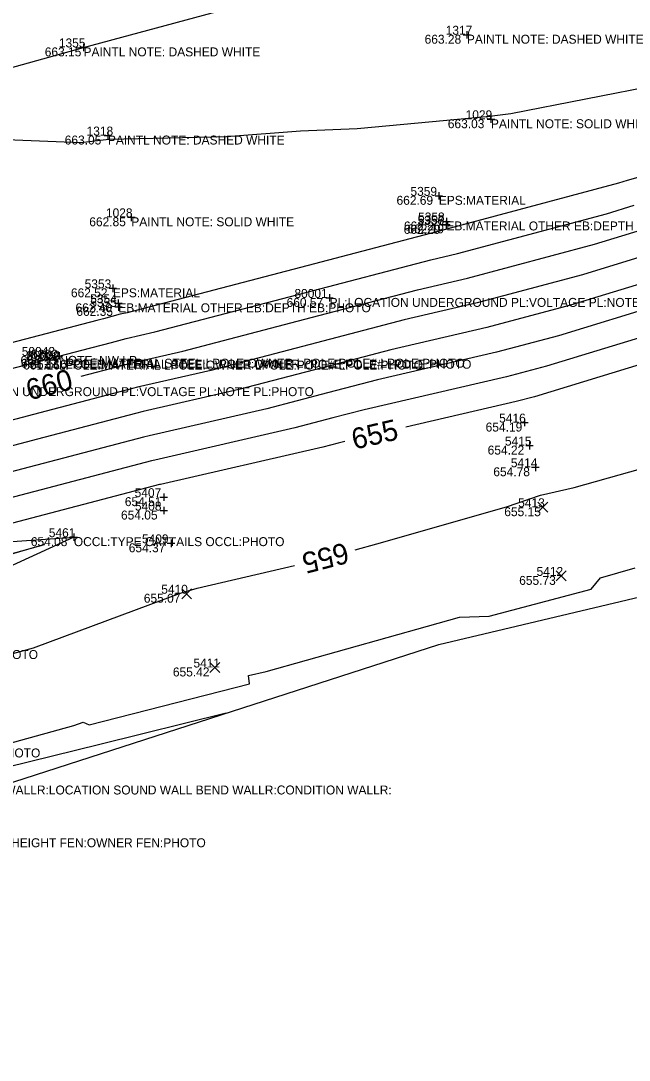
# Model space of a CAD drawing. Extents: x 2129350 to 2137777, y 657588 to 659885.
# Drawn here: x 2130960.7 to 2131042.4, y 657936.9 to 658076.4 of the extents above; entities that cross this region are included whole.
import ezdxf

# ---------------------------------------------------------------- set-up
doc = ezdxf.new("R2010")
doc.units = 0
for name, color, linetype in [('DT_X_Contour_Major', 7, 'Continuous'), ('DT_X_Contour_Minor', 7, 'Continuous'), ('DT_X_TIN_Hull', 7, 'Continuous'), ('PV_X_COP', 7, 'Continuous'), ('SV_X_Occupation_Line', 7, 'Continuous'), ('SV_X_Random_Point', 7, 'Continuous'), ('SV_X_Shot_Marker', 7, 'Continuous'), ('SV_X_Text_Comment', 7, 'Continuous'), ('SV_X_Text_Elevation', 7, 'Continuous'), ('SV_X_Text_Name', 7, 'Continuous')]:
    doc.layers.add(name, color=color, linetype=linetype)

msp = doc.modelspace()

# ---------------------------------------------------------------- linework, layer by layer
at = {"layer": 'DT_X_Contour_Major'}
for points in [[(2130968.83, 658028.75), (2130973.98, 658030.1), (2130975.64, 658030.53), (2130982.5, 658032.1), (2130999.72, 658036.61), (2131013.98, 658040.34), (2131020.67, 658041.89), (2131037.72, 658046.45), (2131044.03, 658048.37), (2131051.69, 658050.71), (2131065.48, 658054.35)], [(2131109.11, 658047.06), (2131097.09, 658044.41), (2131096.97, 658044.43), (2131095.92, 658044.24), (2131073.37, 658039.23), (2131072.71, 658039.08), (2131072.71, 658039.08), (2131072.04, 658038.9), (2131048.83, 658031.83), (2131029.67, 658025.99), (2131027.2, 658025.33), (2131012.4, 658021.91)], [(2131005.61, 658005.44), (2131008.53, 658006.26), (2131025.9, 658011.21), (2131030.49, 658012.76), (2131034.98, 658013.8), (2131049.95, 658018.03), (2131056.38, 658019.84), (2131068.19, 658024.53), (2131075.89, 658026.67), (2131084.25, 658028.11), (2131096.46, 658029.02), (2131102.04, 658030.55)], [(2131004.22, 658020), (2131003.33, 658019.77), (2131001.26, 658019.22), (2130979.51, 658014.23), (2130979.35, 658014.19), (2130957.05, 658008.35), (2130955.14, 658007.85), (2130934.35, 658002.41), (2130932.16, 658001.83), (2130931.59, 658001.58), (2130909.89, 657996.11), (2130907.71, 657995.57), (2130907.29, 657995.47)], [(2130908.83, 657974.24), (2130914.96, 657981.55), (2130923.05, 657979.76), (2130922.6, 657981.78), (2130925.6, 657984.87), (2130925.75, 657985.56), (2130934.07, 657988.48), (2130934.61, 657988.67), (2130944.4, 657991.51), (2130951.96, 657989.42), (2130962.43, 657992.31), (2130982.04, 657999.58), (2130982.91, 657999.84), (2130984.39, 658000.28), (2130997.47, 658003.36)]]:
    msp.add_lwpolyline(points, dxfattribs=at)
at = {"layer": 'DT_X_Contour_Minor'}
for points in [[(2131046.61, 658067.88), (2131026.49, 658063.96), (2131024.35, 658063.68), (2131023.73, 658063.59), (2131023.7, 658063.59), (2131005.89, 658061.96), (2130998.27, 658061.65), (2130988.34, 658060.88), (2130972.61, 658060.53), (2130972.57, 658060.53), (2130972.56, 658060.53), (2130968.78, 658060.06), (2130946.59, 658060.98), (2130930.2, 658062.01), (2130935.16, 658071.81), (2130937.32, 658076.39), (2130939.97, 658078)], [(2131043.55, 658055.43), (2131042.11, 658054.99), (2131040.93, 658054.63), (2131018.05, 658048.51), (2131017.55, 658048.39), (2130998.27, 658043.35), (2130975, 658037.26), (2130974.09, 658037.05), (2130971.84, 658036.46), (2130970.94, 658036.22), (2130947.63, 658030.13)], [(2130853.33, 658001.61), (2130874.35, 658007.16), (2130874.83, 658007.28), (2130882.81, 658009.44), (2130896.44, 658012.67), (2130899.11, 658013.35), (2130916.7, 658017.66), (2130919.25, 658018.3), (2130924.67, 658020.66), (2130945.3, 658026.05), (2130948.7, 658026.94), (2130968.95, 658032.24), (2130972.91, 658033.28), (2130974.86, 658033.79), (2130978.75, 658034.68), (2130998.99, 658039.98), (2131015.76, 658044.37), (2131019.36, 658045.2), (2131039.32, 658050.54), (2131043.07, 658051.68)], [(2131044.99, 658045.06), (2131036.11, 658042.36), (2131021.97, 658038.57), (2131012.19, 658036.32), (2131000.44, 658033.24), (2130986.25, 658029.53), (2130976.41, 658027.27), (2130975.05, 658026.92), (2130964.99, 658024.28), (2130950.85, 658020.58), (2130941.65, 658018.17), (2130927.17, 658014.38), (2130923.36, 658012.73), (2130914.43, 658010.48), (2130901.98, 658007.42), (2130893.1, 658005.19), (2130883.38, 658002.88), (2130877.68, 658001.34), (2130876.07, 658000.93), (2130861.05, 657996.96)], [(2131045.95, 658041.75), (2131034.5, 658038.26), (2131023.28, 658035.26), (2131010.41, 658032.29), (2131001.16, 658029.87), (2130990, 658026.95), (2130977.18, 658024.01), (2130976.13, 658023.73), (2130963, 658020.3), (2130951.92, 658017.4), (2130939.83, 658014.23), (2130928.42, 658011.25), (2130925.42, 658009.94), (2130913.29, 658006.88), (2130903.41, 658004.46), (2130891.43, 658001.44), (2130883.66, 657999.6), (2130879.11, 657998.37), (2130876.93, 657997.81), (2130864.91, 657994.64), (2130853.31, 657991.55)], [(2131046.91, 658038.45), (2131032.89, 658034.17), (2131024.59, 658031.95), (2131008.62, 658028.27), (2131001.89, 658026.5), (2130993.75, 658024.38), (2130977.96, 658020.75), (2130977.2, 658020.55), (2130961.02, 658016.32), (2130953, 658014.22), (2130938, 658010.29), (2130929.67, 658008.11), (2130927.47, 658007.16), (2130912.16, 658003.29), (2130904.84, 658001.5), (2130889.77, 657997.7), (2130883.95, 657996.32), (2130880.54, 657995.39), (2130877.79, 657994.7), (2130868.77, 657992.32), (2130854.03, 657988.39)], [(2131047.87, 658035.14), (2131031.28, 658030.08), (2131025.9, 658028.64), (2131006.84, 658024.24), (2131002.61, 658023.14), (2130997.5, 658021.8), (2130978.73, 658017.49), (2130978.27, 658017.37), (2130959.04, 658012.33), (2130954.07, 658011.03), (2130936.18, 658006.35), (2130930.92, 658004.97), (2130929.53, 658004.37), (2130911.02, 657999.7), (2130906.28, 657998.54), (2130888.1, 657993.95), (2130884.23, 657993.04), (2130881.97, 657992.42), (2130878.65, 657991.58), (2130872.62, 657989.99), (2130854.75, 657985.23)], [(2130958.17, 658004.54), (2130963.93, 658006.16), (2130958.28, 658004.49)], [(2130948.59, 657976.53), (2130967.84, 657981.85), (2130969.1, 657982.31), (2130969.91, 657981.97), (2130991.44, 657987.46), (2130991.29, 657988.57), (2130993.65, 657989.13), (2131015.32, 657995.18), (2131019.61, 657996.41), (2131023.6, 657996.53), (2131037.29, 658000.18), (2131038.53, 658001.7), (2131043.18, 658003.02)], [(2130988.3, 657983.51), (2130971.34, 657979.33), (2130955.52, 657975.43), (2130940.72, 657971.79), (2130936.8, 657970.82), (2130927.47, 657972.88), (2130918.97, 657962.74), (2130904.36, 657959.09)]]:
    msp.add_lwpolyline(points, dxfattribs=at)
at = {"layer": 'DT_X_TIN_Hull'}
msp.add_lwpolyline([(2130731.78, 657936.94), (2130795.64, 657946.55), (2130887.46, 657955.05), (2130936.35, 657966.73), (2131016.83, 657992.73), (2131041.15, 657998.5), (2131065.47, 658004.28), (2131089.79, 658010.05), (2131114.12, 658015.82), (2131138.44, 658021.6), (2131162.76, 658027.37), (2131187.08, 658033.14), (2131284.79, 658048.33), (2131309.37, 658050.37), (2131329.76, 658052.52), (2131354.62, 658055.14), (2131379.48, 658057.75), (2131404.34, 658060.37), (2131429.2, 658062.98), (2131454.06, 658065.6), (2131478.92, 658068.21), (2131503.79, 658070.83)], dxfattribs=at)
at = {"layer": 'PV_X_COP'}
msp.add_lwpolyline([(2130728.05, 658006.58), (2130776.44, 658019.66), (2130824.89, 658032.96), (2130872.98, 658046.17), (2130921.13, 658059.48), (2130969.16, 658072.87), (2131017.47, 658085.93), (2131065.38, 658099.66), (2131114.1, 658112.57), (2131161.99, 658125.25), (2131210.4, 658139.07), (2131258.26, 658152.31), (2131306.83, 658165.48), (2131354.96, 658178.81), (2131403.29, 658192.13), (2131451.49, 658205.21), (2131499.77, 658218.79)], dxfattribs=at)
at = {"layer": 'SV_X_Occupation_Line'}
msp.add_lwpolyline([(2130799.69, 657953.61), (2130801.67, 657965.71), (2130830.04, 657977.97), (2130877.43, 657992.8), (2130924.07, 658004.07), (2130967.86, 658007.14), (2130934.79, 657991.99), (2130935.1, 657978.78)], dxfattribs=at)
at = {"layer": 'SV_X_Random_Point'}
for p, q in [((2131030.12, 658010.5), (2131031.45, 658011.83)), ((2131030.12, 658011.83), (2131031.45, 658010.5)), ((2131032.58, 658001.27), (2131033.91, 658002.61)), ((2131032.58, 658002.61), (2131033.91, 658001.27)), ((2130982.33, 657998.88), (2130983.67, 658000.21)), ((2130982.33, 658000.21), (2130983.67, 657998.88)), ((2130986.12, 657988.98), (2130987.45, 657990.31)), ((2130986.12, 657990.31), (2130987.45, 657988.98))]:
    msp.add_line(p, q, dxfattribs=at)
at = {"layer": 'SV_X_Shot_Marker'}
for p, q in [((2131020.6, 658075.07), (2131020.6, 658074.07)), ((2131020.1, 658074.57), (2131021.1, 658074.57)), ((2131020.6, 658074.57), (2131020.6, 658074.57)), ((2130968.66, 658072.87), (2130969.66, 658072.87)), ((2130969.16, 658073.37), (2130969.16, 658072.37)), ((2130969.16, 658072.87), (2130969.16, 658072.87)), ((2131023.83, 658063.73), (2131023.83, 658062.73)), ((2131023.33, 658063.23), (2131024.33, 658063.23)), ((2131023.83, 658063.23), (2131023.83, 658063.23)), ((2130971.93, 658061.04), (2130972.93, 658061.04)), ((2130972.43, 658061.54), (2130972.43, 658060.54)), ((2130972.43, 658061.04), (2130972.43, 658061.04)), ((2131016.33, 658052.95), (2131017.33, 658052.95)), ((2131016.83, 658053.45), (2131016.83, 658052.45)), ((2131016.83, 658052.95), (2131016.83, 658052.95)), ((2130975.07, 658050.07), (2130976.07, 658050.07)), ((2130975.57, 658050.57), (2130975.57, 658049.57)), ((2130975.57, 658050.07), (2130975.57, 658050.07)), ((2131017.85, 658050.01), (2131017.85, 658049.01)), ((2131017.3, 658049.12), (2131018.3, 658049.12)), ((2131017.34, 658049.05), (2131018.34, 658049.05)), ((2131017.35, 658049.51), (2131018.35, 658049.51)), ((2131017.8, 658049.62), (2131017.8, 658048.62)), ((2131017.8, 658049.12), (2131017.8, 658049.12)), ((2131017.84, 658049.55), (2131017.84, 658048.55)), ((2131017.84, 658049.05), (2131017.84, 658049.05)), ((2131017.85, 658049.51), (2131017.85, 658049.51)), ((2130972.6, 658040.54), (2130973.6, 658040.54)), ((2130973.1, 658041.04), (2130973.1, 658040.04)), ((2130973.1, 658040.54), (2130973.1, 658040.54)), ((2130973.83, 658039.03), (2130973.83, 658038.03)), ((2131001.68, 658039.25), (2131002.68, 658039.25)), ((2131002.18, 658039.75), (2131002.18, 658038.75)), ((2131002.18, 658039.25), (2131002.18, 658039.25)), ((2130973.33, 658038.53), (2130974.33, 658038.53)), ((2130973.35, 658038.04), (2130974.35, 658038.04)), ((2130973.83, 658038.53), (2130973.83, 658038.53)), ((2130973.85, 658038.54), (2130973.85, 658037.54)), ((2130973.85, 658038.04), (2130973.85, 658038.04)), ((2130965.9, 658031.97), (2130965.9, 658030.97)), ((2130965.4, 658031.47), (2130966.4, 658031.47)), ((2130965.9, 658031.47), (2130965.9, 658031.47)), ((2131027.81, 658022.52), (2131028.81, 658022.52)), ((2131028.31, 658023.02), (2131028.31, 658022.02)), ((2131028.31, 658022.52), (2131028.31, 658022.52)), ((2131028.51, 658019.43), (2131029.51, 658019.43)), ((2131029.01, 658019.93), (2131029.01, 658018.93)), ((2131029.01, 658019.43), (2131029.01, 658019.43)), ((2131029.29, 658016.52), (2131030.29, 658016.52)), ((2131029.79, 658017.02), (2131029.79, 658016.02)), ((2131029.79, 658016.52), (2131029.79, 658016.52)), ((2130979.42, 658012.51), (2130980.42, 658012.51)), ((2130979.92, 658013.01), (2130979.92, 658012.01)), ((2130979.92, 658012.51), (2130979.92, 658012.51)), ((2130979.45, 658010.71), (2130980.45, 658010.71)), ((2130979.95, 658011.21), (2130979.95, 658010.21)), ((2130979.95, 658010.71), (2130979.95, 658010.71)), ((2130967.36, 658007.14), (2130968.36, 658007.14)), ((2130967.86, 658007.64), (2130967.86, 658006.64)), ((2130967.86, 658007.14), (2130967.86, 658007.14)), ((2130980.9, 658006.82), (2130980.9, 658005.82)), ((2130980.4, 658006.32), (2130981.4, 658006.32)), ((2130980.9, 658006.32), (2130980.9, 658006.32))]:
    msp.add_line(p, q, dxfattribs=at)

# ---------------------------------------------------------------- texts
at = {"layer": 'DT_X_Contour_Major'}
for s, rotation, p in [('660', 14.6619, (2130961.88, 658025.48)), ('655', 13.1572, (2131005.5, 658018.88)), ('655', 194.3941, (2131004.32, 658006.47))]:
    msp.add_text(s, height=2.8, rotation=rotation, dxfattribs=at).set_placement(p)
at = {"layer": 'SV_X_Text_Comment'}
for s, p in [('PAINTL NOTE: DASHED WHITE', (2131020.6, 658073.37)), ('PAINTL NOTE: DASHED WHITE', (2130969.16, 658071.67)), ('PAINTL NOTE: SOLID WHITE', (2131023.83, 658062.03)), ('PAINTL NOTE: DASHED WHITE', (2130972.43, 658059.84)), ('EPS:MATERIAL', (2131016.83, 658051.75)), ('PAINTL NOTE: SOLID WHITE', (2130975.57, 658048.87)), ('EB:MATERIAL OTHER EB:DEPTH EB:PHOTO', (2131017.85, 658048.31)), ('EPS:MATERIAL', (2130973.1, 658039.34)), ('PL:LOCATION UNDERGROUND PL:VOLTAGE PL:NOTE PL:PHOTO', (2131002.18, 658038.05)), ('EB:MATERIAL OTHER EB:DEPTH EB:PHOTO', (2130973.83, 658037.33)), ('LPOLE:MATERIAL LPOLE:OWNER LPOLE:POLE# LPOLE:PHOTO', (2130965.85, 658029.64)), ('NOTE: NW LP', (2130965.9, 658030.27)), ('LPOLE:MATERIAL STEEL LPOLE:OWNER LPOLE:POLE# LPOLE:PHOTO', (2130965.92, 658029.89)), ('LPOLE:MATERIAL STEEL LPOLE:OWNER LPOLE:POLE# LPOLE:PHOTO', (2130966.81, 658029.75)), ('PL:LOCATION UNDERGROUND PL:VOLTAGE PL:NOTE PL:PHOTO', (2130949.87, 658026.07)), ('OCCL:TYPE CATTAILS OCCL:PHOTO', (2130967.86, 658005.94)), ('OCCL:TYPE CATTAILS OCCL:PHOTO', (2130934.79, 657990.79)), ('OCCL:TYPE CATTAILS OCCL:PHOTO', (2130935.1, 657977.58)), ('WALLR:MATERIAL <NONE> WALLR:LOCATION SOUND WALL BEND WALLR:CONDITION WALLR:', (2130937.13, 657972.61)), ('FEN:TYPE TYPE CL COR FEN:HEIGHT FEN:OWNER FEN:PHOTO', (2130936.35, 657965.53))]:
    msp.add_text(s, height=1.2, dxfattribs=at).set_placement(p)
at = {"layer": 'SV_X_Text_Elevation'}
for s, p in [('663.28', (2131014.93, 658073.37)), ('663.15', (2130963.96, 658071.67)), ('663.03', (2131018.04, 658062.03)), ('663.05', (2130966.64, 658059.84)), ('662.69', (2131011.16, 658051.75)), ('662.85', (2130969.93, 658048.87)), ('662.20', (2131012.12, 658047.85)), ('662.26', (2131012.15, 658048.31)), ('662.19', (2131012.62, 658047.92)), ('662.52', (2130967.47, 658039.34)), ('660.57', (2130996.41, 658038.05)), ('662.40', (2130968.08, 658037.33)), ('662.35', (2130968.2, 658036.84)), ('663.13', (2130960.7, 658030.27)), ('661.22', (2130960.76, 658029.89)), ('661.16', (2130961.06, 658029.64)), ('661.16', (2130962.02, 658029.75)), ('654.19', (2131023.12, 658021.32)), ('654.22', (2131023.39, 658018.23)), ('654.78', (2131024.15, 658015.32)), ('654.51', (2130974.7, 658011.31)), ('654.05', (2130974.19, 658009.51)), ('655.15', (2131025.62, 658009.96)), ('654.08', (2130962.09, 658005.94)), ('654.37', (2130975.23, 658005.12)), ('655.73', (2131027.62, 658000.74)), ('655.07', (2130977.25, 657998.35)), ('655.42', (2130981.15, 657988.45))]:
    msp.add_text(s, height=1.2, dxfattribs=at).set_placement(p)
at = {"layer": 'SV_X_Text_Name'}
for s, p in [('1317', (2131017.76, 658074.57)), ('1355', (2130965.85, 658072.87)), ('1029', (2131020.43, 658063.23)), ('1318', (2130969.57, 658061.04)), ('5359', (2131013.03, 658052.95)), ('1028', (2130972.17, 658050.07)), ('5356', (2131013.98, 658049.05)), ('5357', (2131014.01, 658049.12)), ('5358', (2131014.05, 658049.51)), ('5353', (2130969.31, 658040.54)), ('80001', (2130997.46, 658039.25)), ('5354', (2130970.05, 658038.53)), ('5355', (2130970.07, 658038.04)), ('50042', (2130960.87, 658031.47)), ('81022', (2130961.43, 658030.83)), ('80000', (2130961.55, 658030.95)), ('5352', (2130962.14, 658031.09)), ('5416', (2131024.93, 658022.52)), ('5415', (2131025.7, 658019.43)), ('5414', (2131026.5, 658016.52)), ('5407', (2130976.02, 658012.51)), ('5413', (2131027.48, 658011.16)), ('5408', (2130976.05, 658010.71)), ('5461', (2130964.5, 658007.14)), ('5409', (2130977, 658006.32)), ('5412', (2131029.95, 658001.94)), ('5410', (2130979.59, 657999.55)), ('5411', (2130983.91, 657989.65))]:
    msp.add_text(s, height=1.2, dxfattribs=at).set_placement(p)

doc.saveas('drawing.dxf')
